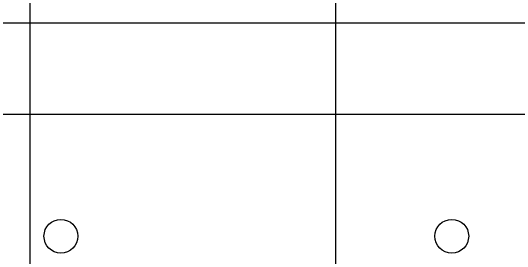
# Model space of a CAD drawing. Extents: x 1797809 to 2198143, y 249608 to 1237864.
# Drawn here: x 2194651.556 to 2194654.879, y 1237210.17 to 1237211.787 of the extents above; entities that cross this region are included whole.
import ezdxf

# ---------------------------------------------------------------- set-up
doc = ezdxf.new("R2010")
doc.units = 0
for name, color, linetype in [('GSBWFILL', 7, 'Continuous'), ('GSCOLORFILL', 7, 'Continuous'), ('GSOUTLINE', 7, 'Continuous'), ('GSSHT', 7, 'Continuous')]:
    doc.layers.add(name, color=color, linetype=linetype)

msp = doc.modelspace()

# ---------------------------------------------------------------- linework, layer by layer
at = {"layer": 'GSBWFILL'}
for centre, ratio in [((2194651.8883, 1237210.3054), 0.999984), ((2194654.446, 1237210.3054), 0.99999)]:
    msp.add_ellipse(centre, major_axis=(0, 0.1107), ratio=ratio, dxfattribs=at)
at = {"layer": 'GSCOLORFILL'}
msp.add_line((2194650.2188, 1237211.7037), (2194671.6973, 1237211.7037), dxfattribs=at)
for centre, ratio in [((2194651.8883, 1237210.3054), 0.999984), ((2194654.446, 1237210.3054), 0.99999)]:
    msp.add_ellipse(centre, major_axis=(0, 0.1107), ratio=ratio, dxfattribs=at)
at = {"layer": 'GSOUTLINE'}
for centre, ratio in [((2194651.8883, 1237210.3054), 0.999984), ((2194654.446, 1237210.3054), 0.99999)]:
    msp.add_ellipse(centre, major_axis=(0, 0.1107), ratio=ratio, dxfattribs=at)
at = {"layer": 'GSSHT'}
for p, q in [((2194651.6881, 1237163.1062), (2194651.6881, 1237223.1062)), ((2194653.6881, 1237163.1062), (2194653.6881, 1237223.1062)), ((2194547.6881, 1237211.1062), (2194677.6881, 1237211.1062))]:
    msp.add_line(p, q, dxfattribs=at)

doc.saveas('drawing.dxf')
